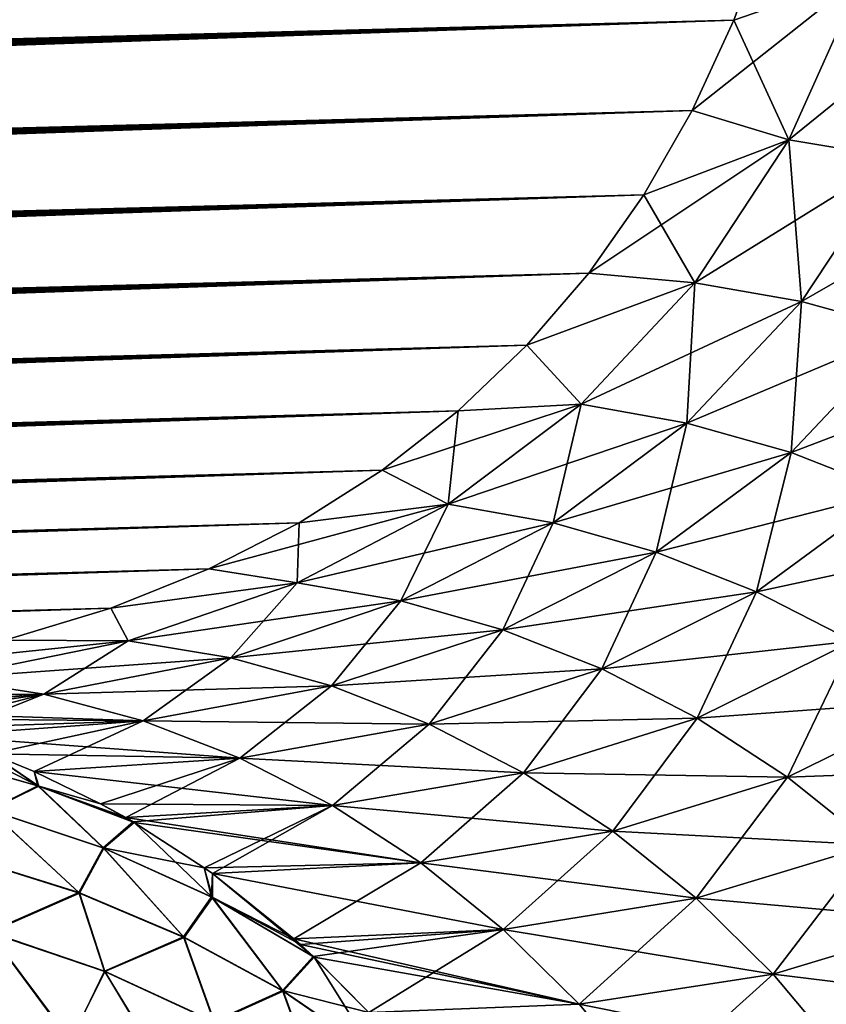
# Model space of a CAD drawing. Header units: metres. Extents: x -61 to 49, y -32 to 32.
# Tile 322 of 343: x 41.7 to 43.19, y 14.47 to 16.29. Entities that reach past the tile are written whole.
import ezdxf

# ---------------------------------------------------------------- set-up
doc = ezdxf.new("R2010")
doc.units = ezdxf.units.M
doc.layers.add('solid_K_27_40_10_000Y34', color=7, linetype='CONTINUOUS')

msp = doc.modelspace()

# ---------------------------------------------------------------- linework, layer by layer
at = {"layer": 'solid_K_27_40_10_000Y34'}
for points in [[(43.225998, 17.290945, -10.529683), (8.632588, 16.244707, -9.925769), (8.609248, 16.302828, -9.817851)], [(43.226002, 17.29109, 10.529416), (8.611416, 16.296679, 9.829165), (8.635576, 16.238447, 9.93753)], [(43.225998, 17.290945, -10.529683), (43.208401, 17.069761, -10.949), (8.632588, 16.244707, -9.925769)], [(43.226002, 17.29109, 10.529416), (8.635576, 16.238447, 9.93753), (8.667266, 16.180258, 10.048165)], [(43.226002, 17.29109, 10.529416), (8.667266, 16.180258, 10.048165), (8.706863, 16.122061, 10.161276)], [(43.226002, 17.29109, 10.529416), (8.706863, 16.122061, 10.161276), (8.755336, 16.063543, 10.277651)], [(43.208416, 17.069876, 10.948779), (43.226002, 17.29109, 10.529416), (8.755336, 16.063543, 10.277651)], [(43.208401, 17.069761, -10.949), (8.663455, 16.1866, -10.035992), (8.632588, 16.244707, -9.925769)], [(43.208401, 17.069761, -10.949), (8.702182, 16.128473, -10.148696), (8.663455, 16.1866, -10.035992)], [(43.208401, 17.069761, -10.949), (8.749625, 16.069988, -10.264708), (8.702182, 16.128473, -10.148696)], [(43.208401, 17.069761, -10.949), (8.806082, 16.011202, -10.384082), (8.749625, 16.069988, -10.264708)], [(43.208416, 17.069876, 10.948779), (8.755336, 16.063543, 10.277651), (8.812924, 16.004751, 10.397364)], [(43.208401, 17.069761, -10.949), (43.179043, 16.859137, -11.374247), (8.806082, 16.011202, -10.384082)], [(43.208416, 17.069876, 10.948779), (8.812924, 16.004751, 10.397364), (8.881098, 15.945402, 10.521252)], [(43.208416, 17.069876, 10.948779), (8.881098, 15.945402, 10.521252), (8.959942, 15.885625, 10.649261)], [(43.179058, 16.859222, 11.374068), (43.208416, 17.069876, 10.948779), (8.959942, 15.885625, 10.649261)], [(43.179043, 16.859137, -11.374247), (8.873101, 15.951882, -10.507565), (8.806082, 16.011202, -10.384082)], [(43.179043, 16.859137, -11.374247), (8.950794, 15.892119, -10.635185), (8.873101, 15.951882, -10.507565)], [(43.179043, 16.859137, -11.374247), (9.041275, 15.831706, -10.767757), (8.950794, 15.892119, -10.635185)], [(43.179058, 16.859222, 11.374068), (8.959942, 15.885625, 10.649261), (9.051338, 15.825407, 10.781788)], [(43.179043, 16.859137, -11.374247), (9.144457, 15.770795, -10.905213), (9.041275, 15.831706, -10.767757)], [(43.179058, 16.859222, 11.374068), (9.051338, 15.825407, 10.781788), (9.155223, 15.764862, 10.918821)], [(43.179043, 16.859137, -11.374247), (43.137859, 16.659208, -11.805233), (9.144457, 15.770795, -10.905213)], [(43.179058, 16.859222, 11.374068), (9.155223, 15.764862, 10.918821), (9.273528, 15.704136, 11.060455)], [(43.179058, 16.859222, 11.374068), (9.273528, 15.704136, 11.060455), (9.406145, 15.643331, 11.206717)], [(43.137875, 16.659271, 11.805096), (43.179058, 16.859222, 11.374068), (9.406145, 15.643331, 11.206717)], [(43.137859, 16.659208, -11.805233), (9.262332, 15.709609, -11.047515), (9.144457, 15.770795, -10.905213)], [(43.137859, 16.659208, -11.805233), (9.394786, 15.648253, -11.194696), (9.262332, 15.709609, -11.047515)], [(43.137859, 16.659208, -11.805233), (9.543297, 15.587199, -11.3461), (9.394786, 15.648253, -11.194696)], [(43.137875, 16.659271, 11.805096), (9.406145, 15.643331, 11.206717), (9.554759, 15.582767, 11.357292)], [(43.137859, 16.659208, -11.805233), (43.084755, 16.47002, -12.242013), (9.543297, 15.587199, -11.3461)], [(43.137875, 16.659271, 11.805096), (9.554759, 15.582767, 11.357292), (9.719292, 15.522532, 11.512231)], [(43.137875, 16.659271, 11.805096), (9.719292, 15.522532, 11.512231), (9.808029, 15.492647, 11.591206)], [(43.084766, 16.47006, 12.241916), (43.137875, 16.659271, 11.805096), (9.808029, 15.492647, 11.591206)], [(43.084755, 16.47002, -12.242013), (9.707787, 15.526532, -11.50177), (9.543297, 15.587199, -11.3461)], [(43.084755, 16.47002, -12.242013), (9.889677, 15.466562, -11.661357), (9.707787, 15.526532, -11.50177)], [(43.084766, 16.47006, 12.241916), (9.808029, 15.492647, 11.591206), (9.90121, 15.462957, 11.671139)], [(43.084755, 16.47002, -12.242013), (9.987041, 15.436864, -11.742625), (9.889677, 15.466562, -11.661357)], [(43.084766, 16.47006, 12.241916), (9.90121, 15.462957, 11.671139), (9.99859, 15.433441, 11.75209)], [(43.084755, 16.47002, -12.242013), (43.01968, 16.291759, -12.68434), (9.987041, 15.436864, -11.742625)], [(43.084766, 16.47006, 12.241916), (9.99859, 15.433441, 11.75209), (10.100445, 15.404137, 11.834024)], [(43.084766, 16.47006, 12.241916), (10.100445, 15.404137, 11.834024), (10.207073, 15.375083, 11.916903)], [(43.084766, 16.47006, 12.241916), (10.207073, 15.375083, 11.916903), (10.318611, 15.346305, 12.000706)], [(43.084766, 16.47006, 12.241916), (10.318611, 15.346305, 12.000706), (10.434742, 15.317786, 12.085471)], [(43.019688, 16.291784, 12.684278), (43.084766, 16.47006, 12.241916), (10.434742, 15.317786, 12.085471)], [(43.257725, 16.374552, -12.466143), (43.01968, 16.291759, -12.68434), (43.084755, 16.47002, -12.242013)], [(43.257732, 16.374571, 12.466099), (43.084766, 16.47006, 12.241916), (43.019688, 16.291784, 12.684278)], [(43.257732, 16.374571, 12.466099), (43.019688, 16.291784, 12.684278), (42.942425, 16.124495, 13.132286)], [(43.12125, 16.070187, 13.275882), (43.257732, 16.374571, 12.466099), (42.942425, 16.124495, 13.132286)], [(43.257725, 16.374552, -12.466143), (43.121243, 16.070175, -13.27592), (43.01968, 16.291759, -12.68434)], [(43.320316, 16.036951, -13.298655), (43.121243, 16.070175, -13.27592), (43.257725, 16.374552, -12.466143)], [(43.457939, 16.343319, 12.479912), (43.257732, 16.374571, 12.466099), (43.12125, 16.070187, 13.275882)], [(43.320324, 16.036964, 13.298615), (43.457939, 16.343319, 12.479912), (43.12125, 16.070187, 13.275882)], [(43.01968, 16.291759, -12.68434), (10.088888, 15.407384, -11.824866), (9.987041, 15.436864, -11.742625)], [(43.01968, 16.291759, -12.68434), (10.195523, 15.37816, -11.90805), (10.088888, 15.407384, -11.824866)], [(43.01968, 16.291759, -12.68434), (10.30709, 15.349213, -11.99216), (10.195523, 15.37816, -11.90805)], [(43.01968, 16.291759, -12.68434), (10.423265, 15.320531, -12.077232), (10.30709, 15.349213, -11.99216)], [(43.01968, 16.291759, -12.68434), (10.544301, 15.292143, -12.163245), (10.423265, 15.320531, -12.077232)], [(43.019688, 16.291784, 12.684278), (10.434742, 15.317786, 12.085471), (10.555717, 15.289557, 12.171181)], [(43.01968, 16.291759, -12.68434), (42.942421, 16.124485, -13.132314), (10.544301, 15.292143, -12.163245)], [(43.019688, 16.291784, 12.684278), (10.555717, 15.289557, 12.171181), (10.681849, 15.261649, 12.257811)], [(43.019688, 16.291784, 12.684278), (10.681849, 15.261649, 12.257811), (10.813352, 15.234088, 12.345344)], [(43.019688, 16.291784, 12.684278), (10.813352, 15.234088, 12.345344), (10.949871, 15.206861, 12.433809)], [(43.019688, 16.291784, 12.684278), (10.949871, 15.206861, 12.433809), (11.091619, 15.179994, 12.523193)], [(42.942425, 16.124495, 13.132286), (43.019688, 16.291784, 12.684278), (11.091619, 15.179994, 12.523193)], [(43.121243, 16.070175, -13.27592), (42.942421, 16.124485, -13.132314), (43.01968, 16.291759, -12.68434)], [(42.942421, 16.124485, -13.132314), (10.670511, 15.264083, -12.250172), (10.544301, 15.292143, -12.163245)], [(42.942421, 16.124485, -13.132314), (10.802115, 15.236379, -12.337988), (10.670511, 15.264083, -12.250172)], [(42.942421, 16.124485, -13.132314), (10.938761, 15.209017, -12.426724), (10.802115, 15.236379, -12.337988)], [(42.942421, 16.124485, -13.132314), (11.080655, 15.182021, -12.516372), (10.938761, 15.209017, -12.426724)], [(42.942421, 16.124485, -13.132314), (11.228138, 15.155422, -12.606909), (11.080655, 15.182021, -12.516372)], [(42.942425, 16.124495, 13.132286), (11.091619, 15.179994, 12.523193), (11.238948, 15.153519, 12.613471)], [(42.942421, 16.124485, -13.132314), (42.85297, 15.96842, -13.585645), (11.228138, 15.155422, -12.606909)], [(42.942425, 16.124495, 13.132286), (11.238948, 15.153519, 12.613471), (11.392155, 15.127465, 12.704619)], [(42.942425, 16.124495, 13.132286), (11.392155, 15.127465, 12.704619), (11.550875, 15.101825, 12.796659)], [(42.942425, 16.124495, 13.132286), (11.550875, 15.101825, 12.796659), (11.71525, 15.076613, 12.889587)], [(42.942425, 16.124495, 13.132286), (11.71525, 15.076613, 12.889587), (11.885669, 15.051862, 12.983389)], [(42.852966, 15.968419, 13.585647), (42.942425, 16.124495, 13.132286), (11.885669, 15.051862, 12.983389)], [(43.12125, 16.070187, 13.275882), (42.942425, 16.124495, 13.132286), (42.852966, 15.968419, 13.585647)], [(43.121243, 16.070175, -13.27592), (42.85297, 15.96842, -13.585645), (42.942421, 16.124485, -13.132314)], [(43.12125, 16.070187, 13.275882), (42.852966, 15.968419, 13.585647), (42.750984, 15.823644, 14.044475)], [(42.947243, 15.805621, 14.093154), (43.12125, 16.070187, 13.275882), (42.750984, 15.823644, 14.044475)], [(43.121243, 16.070175, -13.27592), (42.947239, 15.805611, -14.093187), (42.85297, 15.96842, -13.585645)], [(43.14489, 15.771221, -14.124851), (42.947239, 15.805611, -14.093187), (43.121243, 16.070175, -13.27592)], [(43.320324, 16.036964, 13.298615), (43.12125, 16.070187, 13.275882), (42.947243, 15.805621, 14.093154)], [(43.320316, 16.036951, -13.298655), (43.14489, 15.771221, -14.124851), (43.121243, 16.070175, -13.27592)], [(43.144894, 15.771232, 14.124818), (43.320324, 16.036964, 13.298615), (42.947243, 15.805621, 14.093154)], [(43.339149, 15.717552, -14.150015), (43.14489, 15.771221, -14.124851), (43.320316, 16.036951, -13.298655)], [(43.515984, 15.984738, 13.314095), (43.320324, 16.036964, 13.298615), (43.144894, 15.771232, 14.124818)], [(43.339157, 15.717564, 14.149981), (43.515984, 15.984738, 13.314095), (43.144894, 15.771232, 14.124818)], [(42.85297, 15.96842, -13.585645), (11.381501, 15.129248, -12.698318), (11.228138, 15.155422, -12.606909)], [(42.85297, 15.96842, -13.585645), (11.540381, 15.103488, -12.79062), (11.381501, 15.129248, -12.698318)], [(42.85297, 15.96842, -13.585645), (11.704923, 15.078161, -12.88381), (11.540381, 15.103488, -12.79062)], [(42.85297, 15.96842, -13.585645), (11.875518, 15.0533, -12.977867), (11.704923, 15.078161, -12.88381)], [(42.85297, 15.96842, -13.585645), (12.052542, 15.028934, -13.072772), (11.875518, 15.0533, -12.977867)], [(42.852966, 15.968419, 13.585647), (11.885669, 15.051862, 12.983389), (12.062506, 15.027601, 13.078044)], [(42.85297, 15.96842, -13.585645), (42.750988, 15.82365, -14.044454), (12.052542, 15.028934, -13.072772)], [(42.852966, 15.968419, 13.585647), (12.062506, 15.027601, 13.078044), (12.245441, 15.003824, 13.173568)], [(42.852966, 15.968419, 13.585647), (12.245441, 15.003824, 13.173568), (12.434498, 14.980542, 13.269962)], [(42.852966, 15.968419, 13.585647), (12.434498, 14.980542, 13.269962), (12.630112, 14.957789, 13.367206)], [(42.852966, 15.968419, 13.585647), (12.630112, 14.957789, 13.367206), (12.832717, 14.935596, 13.465279)], [(42.750984, 15.823644, 14.044475), (42.852966, 15.968419, 13.585647), (12.832717, 14.935596, 13.465279)], [(42.947239, 15.805611, -14.093187), (42.750988, 15.82365, -14.044454), (42.85297, 15.96842, -13.585645)], [(42.750988, 15.82365, -14.044454), (12.235677, 15.005057, -13.168539), (12.052542, 15.028934, -13.072772)], [(42.750988, 15.82365, -14.044454), (12.424943, 14.981682, -13.265169), (12.235677, 15.005057, -13.168539)], [(42.750988, 15.82365, -14.044454), (12.620775, 14.958838, -13.362642), (12.424943, 14.981682, -13.265169)], [(42.750988, 15.82365, -14.044454), (12.823607, 14.936561, -13.460938), (12.620775, 14.958838, -13.362642)], [(42.750988, 15.82365, -14.044454), (13.033243, 14.914847, -13.560067), (12.823607, 14.936561, -13.460938)], [(42.750984, 15.823644, 14.044475), (12.832717, 14.935596, 13.465279), (13.042115, 14.91396, 13.564194)], [(42.750988, 15.82365, -14.044454), (42.636505, 15.690427, -14.508422), (13.033243, 14.914847, -13.560067)], [(42.750984, 15.823644, 14.044475), (13.042115, 14.91396, 13.564194), (13.258146, 14.892888, 13.663956)], [(42.750984, 15.823644, 14.044475), (13.258146, 14.892888, 13.663956), (13.481306, 14.872413, 13.764539)], [(42.750984, 15.823644, 14.044475), (13.481306, 14.872413, 13.764539), (13.71209, 14.852569, 13.865913)], [(42.750984, 15.823644, 14.044475), (13.71209, 14.852569, 13.865913), (13.870234, 14.839699, 13.933934)], [(42.750984, 15.823644, 14.044475), (13.870234, 14.839699, 13.933934), (14.031512, 14.827103, 14.002322)], [(42.636494, 15.690418, 14.508453), (42.750984, 15.823644, 14.044475), (14.031512, 14.827103, 14.002322)], [(42.947243, 15.805621, 14.093154), (42.750984, 15.823644, 14.044475), (42.636494, 15.690418, 14.508453)], [(42.947239, 15.805611, -14.093187), (42.636505, 15.690427, -14.508422), (42.750988, 15.82365, -14.044454)], [(42.736755, 15.581006, 14.914668), (42.947243, 15.805621, 14.093154), (42.636494, 15.690418, 14.508453)], [(42.947239, 15.805611, -14.093187), (42.736748, 15.580999, -14.914695), (42.636505, 15.690427, -14.508422)], [(42.932713, 15.546234, -14.955202), (42.736748, 15.580999, -14.914695), (42.947239, 15.805611, -14.093187)], [(43.144894, 15.771232, 14.124818), (42.947243, 15.805621, 14.093154), (42.736755, 15.581006, 14.914668)], [(43.14489, 15.771221, -14.124851), (42.932713, 15.546234, -14.955202), (42.947239, 15.805611, -14.093187)], [(42.932716, 15.546242, 14.955174), (43.144894, 15.771232, 14.124818), (42.736755, 15.581006, 14.914668)], [(43.125313, 15.491946, -14.989971), (42.932713, 15.546234, -14.955202), (43.14489, 15.771221, -14.124851)], [(43.339157, 15.717564, 14.149981), (43.144894, 15.771232, 14.124818), (42.932716, 15.546242, 14.955174)], [(43.339149, 15.717552, -14.150015), (43.125313, 15.491946, -14.989971), (43.14489, 15.771221, -14.124851)], [(43.125317, 15.491953, 14.989944), (43.339157, 15.717564, 14.149981), (42.932716, 15.546242, 14.955174)], [(43.312561, 15.418694, -15.018644), (43.125313, 15.491946, -14.989971), (43.339149, 15.717552, -14.150015)], [(43.528027, 15.64517, 14.168385), (43.339157, 15.717564, 14.149981), (43.125317, 15.491953, 14.989944)], [(42.636505, 15.690427, -14.508422), (13.249521, 14.893701, -13.660035), (13.033243, 14.914847, -13.560067)], [(42.636505, 15.690427, -14.508422), (13.472935, 14.873156, -13.760818), (13.249521, 14.893701, -13.660035)], [(42.636505, 15.690427, -14.508422), (13.703979, 14.853247, -13.862389), (13.472935, 14.873156, -13.760818)], [(42.636505, 15.690427, -14.508422), (13.862298, 14.840334, -13.930537), (13.703979, 14.853247, -13.862389)], [(42.636505, 15.690427, -14.508422), (14.023755, 14.827698, -13.999052), (13.862298, 14.840334, -13.930537)], [(42.636505, 15.690427, -14.508422), (14.188501, 14.815349, -14.067923), (14.023755, 14.827698, -13.999052)], [(42.636494, 15.690418, 14.508453), (14.031512, 14.827103, 14.002322), (14.196076, 14.814793, 14.071069)], [(42.636505, 15.690427, -14.508422), (42.509071, 15.568873, -14.977661), (14.188501, 14.815349, -14.067923)], [(42.636494, 15.690418, 14.508453), (14.196076, 14.814793, 14.071069), (14.364094, 14.80278, 14.140161)], [(42.636494, 15.690418, 14.508453), (14.364094, 14.80278, 14.140161), (14.535733, 14.791076, 14.209587)], [(42.636494, 15.690418, 14.508453), (14.535733, 14.791076, 14.209587), (14.711162, 14.779693, 14.279335)], [(42.636494, 15.690418, 14.508453), (14.711162, 14.779693, 14.279335), (14.890439, 14.768634, 14.349403)], [(42.636494, 15.690418, 14.508453), (14.890439, 14.768634, 14.349403), (15.073186, 14.757883, 14.419818)], [(42.636494, 15.690418, 14.508453), (15.073186, 14.757883, 14.419818), (15.259516, 14.747449, 14.49057)], [(42.50906, 15.568864, 14.977697), (42.636494, 15.690418, 14.508453), (15.259516, 14.747449, 14.49057)], [(42.736755, 15.581006, 14.914668), (42.636494, 15.690418, 14.508453), (42.50906, 15.568864, 14.977697)], [(42.736748, 15.580999, -14.914695), (42.509071, 15.568873, -14.977661), (42.636505, 15.690427, -14.508422)], [(43.312569, 15.4187, 15.018617), (43.528027, 15.64517, 14.168385), (43.125317, 15.491953, 14.989944)], [(42.736755, 15.581006, 14.914668), (42.50906, 15.568864, 14.977697), (42.368713, 15.459249, 15.451878)], [(42.490971, 15.396146, 15.737291), (42.736755, 15.581006, 14.914668), (42.368713, 15.459249, 15.451878)], [(42.736748, 15.580999, -14.914695), (42.490963, 15.396142, -15.73731), (42.509071, 15.568873, -14.977661)], [(42.685001, 15.361769, -15.786487), (42.490963, 15.396142, -15.73731), (42.736748, 15.580999, -14.914695)], [(42.932716, 15.546242, 14.955174), (42.736755, 15.581006, 14.914668), (42.490971, 15.396146, 15.737291)], [(42.932713, 15.546234, -14.955202), (42.685001, 15.361769, -15.786487), (42.736748, 15.580999, -14.914695)], [(42.509071, 15.568873, -14.977661), (14.356703, 14.803299, -14.137136), (14.188501, 14.815349, -14.067923)], [(42.509071, 15.568873, -14.977661), (14.528527, 14.791559, -14.206683), (14.356703, 14.803299, -14.137136)], [(42.509071, 15.568873, -14.977661), (14.704143, 14.780141, -14.276551), (14.528527, 14.791559, -14.206683)], [(42.509071, 15.568873, -14.977661), (14.883609, 14.76905, -14.346736), (14.704143, 14.780141, -14.276551)], [(42.509071, 15.568873, -14.977661), (15.066546, 14.758266, -14.417267), (14.883609, 14.76905, -14.346736)], [(42.509071, 15.568873, -14.977661), (15.253068, 14.747803, -14.488133), (15.066546, 14.758266, -14.417267)], [(42.509071, 15.568873, -14.977661), (15.443365, 14.737669, -14.559318), (15.253068, 14.747803, -14.488133)], [(42.50906, 15.568864, 14.977697), (15.259516, 14.747449, 14.49057), (15.449619, 14.737344, 14.561643)], [(42.509071, 15.568873, -14.977661), (42.368725, 15.459257, -15.451843), (15.443365, 14.737669, -14.559318)], [(42.50906, 15.568864, 14.977697), (15.449619, 14.737344, 14.561643), (15.643689, 14.727583, 14.633018)], [(42.50906, 15.568864, 14.977697), (15.643689, 14.727583, 14.633018), (15.841919, 14.718176, 14.70468)], [(42.50906, 15.568864, 14.977697), (15.841919, 14.718176, 14.70468), (16.044458, 14.709134, 14.776617)], [(42.50906, 15.568864, 14.977697), (16.044458, 14.709134, 14.776617), (16.2509, 14.700437, 14.848867)], [(42.50906, 15.568864, 14.977697), (16.2509, 14.700437, 14.848867), (16.461256, 14.692086, 14.921427)], [(42.50906, 15.568864, 14.977697), (16.461256, 14.692086, 14.921427), (16.675747, 14.684099, 14.994271)], [(42.368713, 15.459249, 15.451878), (42.50906, 15.568864, 14.977697), (16.675747, 14.684099, 14.994271)], [(42.490963, 15.396142, -15.73731), (42.368725, 15.459257, -15.451843), (42.509071, 15.568873, -14.977661)], [(42.685009, 15.361772, 15.786468), (42.932716, 15.546242, 14.955174), (42.490971, 15.396146, 15.737291)], [(42.87571, 15.307656, -15.830695), (42.685001, 15.361769, -15.786487), (42.932713, 15.546234, -14.955202)], [(43.125317, 15.491953, 14.989944), (42.932716, 15.546242, 14.955174), (42.685009, 15.361772, 15.786468)], [(43.125313, 15.491946, -14.989971), (42.87571, 15.307656, -15.830695), (42.932713, 15.546234, -14.955202)], [(42.875713, 15.30766, 15.830675), (43.125317, 15.491953, 14.989944), (42.685009, 15.361772, 15.786468)], [(43.061115, 15.234364, -15.869477), (42.87571, 15.307656, -15.830695), (43.125313, 15.491946, -14.989971)], [(43.312569, 15.4187, 15.018617), (43.125317, 15.491953, 14.989944), (42.875713, 15.30766, 15.830675)], [(43.312561, 15.418694, -15.018644), (43.061115, 15.234364, -15.869477), (43.125313, 15.491946, -14.989971)], [(42.368725, 15.459257, -15.451843), (15.637631, 14.72788, -14.630804), (15.443365, 14.737669, -14.559318)], [(42.368725, 15.459257, -15.451843), (15.836057, 14.718447, -14.702575), (15.637631, 14.72788, -14.630804)], [(42.368725, 15.459257, -15.451843), (16.038795, 14.709381, -14.774616), (15.836057, 14.718447, -14.702575)], [(42.368725, 15.459257, -15.451843), (16.245436, 14.70066, -14.84697), (16.038795, 14.709381, -14.774616)], [(42.368725, 15.459257, -15.451843), (16.455996, 14.692288, -14.919629), (16.245436, 14.70066, -14.84697)], [(42.368725, 15.459257, -15.451843), (16.670691, 14.68428, -14.992573), (16.455996, 14.692288, -14.919629)], [(42.368725, 15.459257, -15.451843), (16.889742, 14.676651, -15.065773), (16.670691, 14.68428, -14.992573)], [(42.368713, 15.459249, 15.451878), (16.675747, 14.684099, 14.994271), (16.894596, 14.676489, 15.067376)], [(42.368725, 15.459257, -15.451843), (42.214939, 15.361743, -15.93105), (16.889742, 14.676651, -15.065773)], [(42.368713, 15.459249, 15.451878), (16.894596, 14.676489, 15.067376), (17.118021, 14.66927, 15.140716)], [(42.368713, 15.459249, 15.451878), (17.118021, 14.66927, 15.140716), (17.346243, 14.662455, 15.214266)], [(42.368713, 15.459249, 15.451878), (17.346243, 14.662455, 15.214266), (17.578926, 14.656026, 15.28807)], [(42.368713, 15.459249, 15.451878), (17.578926, 14.656026, 15.28807), (17.815899, 14.649975, 15.362146)], [(42.368713, 15.459249, 15.451878), (17.815899, 14.649975, 15.362146), (17.996595, 14.645695, 15.417859)], [(42.368713, 15.459249, 15.451878), (17.996595, 14.645695, 15.417859), (18.179955, 14.641644, 15.47369)], [(42.214928, 15.361736, 15.931083), (42.368713, 15.459249, 15.451878), (18.179955, 14.641644, 15.47369)], [(42.490971, 15.396146, 15.737291), (42.368713, 15.459249, 15.451878), (42.214928, 15.361736, 15.931083)], [(42.490963, 15.396142, -15.73731), (42.214939, 15.361743, -15.93105), (42.368725, 15.459257, -15.451843)], [(43.061119, 15.234367, 15.869457), (43.312569, 15.4187, 15.018617), (42.875713, 15.30766, 15.830675)], [(43.239307, 15.142647, -15.902433), (43.061115, 15.234364, -15.869477), (43.312561, 15.418694, -15.018644)], [(43.492538, 15.32724, 15.040896), (43.312569, 15.4187, 15.018617), (43.061119, 15.234367, 15.869457)], [(42.490971, 15.396146, 15.737291), (42.214928, 15.361736, 15.931083), (42.047726, 15.276607, 16.414986)], [(42.211212, 15.250521, 16.558058), (42.490971, 15.396146, 15.737291), (42.047726, 15.276607, 16.414986)], [(42.490963, 15.396142, -15.73731), (42.211208, 15.250519, -16.558071), (42.214939, 15.361743, -15.93105)], [(42.403114, 15.217266, -16.615667), (42.211208, 15.250519, -16.558071), (42.490963, 15.396142, -15.73731)], [(42.685009, 15.361772, 15.786468), (42.490971, 15.396146, 15.737291), (42.211212, 15.250521, 16.558058)], [(42.685001, 15.361769, -15.786487), (42.403114, 15.217266, -16.615667), (42.490963, 15.396142, -15.73731)], [(42.214939, 15.361743, -15.93105), (17.113373, 14.669414, -15.139206), (16.889742, 14.676651, -15.065773)], [(42.214939, 15.361743, -15.93105), (17.341799, 14.662582, -15.212848), (17.113373, 14.669414, -15.139206)], [(42.214939, 15.361743, -15.93105), (17.574684, 14.656137, -15.286739), (17.341799, 14.662582, -15.212848)], [(42.214939, 15.361743, -15.93105), (17.811859, 14.650072, -15.360901), (17.574684, 14.656137, -15.286739)], [(42.214939, 15.361743, -15.93105), (18.053577, 14.644403, -15.435295), (17.811859, 14.650072, -15.360901)], [(42.214939, 15.361743, -15.93105), (18.300095, 14.639147, -15.509887), (18.053577, 14.644403, -15.435295)], [(42.214928, 15.361736, 15.931083), (18.179955, 14.641644, 15.47369), (18.366085, 14.63783, 15.529622)], [(42.214939, 15.361743, -15.93105), (18.551662, 14.634318, -15.584638), (18.300095, 14.639147, -15.509887)], [(42.214928, 15.361736, 15.931083), (18.366085, 14.63783, 15.529622), (18.555092, 14.634257, 15.585641)], [(42.214939, 15.361743, -15.93105), (42.047737, 15.276611, -16.414957), (18.551662, 14.634318, -15.584638)], [(42.214928, 15.361736, 15.931083), (18.555092, 14.634257, 15.585641), (18.747082, 14.630933, 15.64173)], [(42.214928, 15.361736, 15.931083), (18.747082, 14.630933, 15.64173), (18.942095, 14.62786, 15.697886)], [(42.214928, 15.361736, 15.931083), (18.942095, 14.62786, 15.697886), (19.139759, 14.625016, 15.754162)], [(42.214928, 15.361736, 15.931083), (19.139759, 14.625016, 15.754162), (19.340109, 14.622403, 15.810554)], [(42.214928, 15.361736, 15.931083), (19.340109, 14.622403, 15.810554), (19.543272, 14.62003, 15.867039)], [(42.214928, 15.361736, 15.931083), (19.543272, 14.62003, 15.867039), (19.749374, 14.617905, 15.923596)], [(42.214928, 15.361736, 15.931083), (19.749374, 14.617905, 15.923596), (19.958548, 14.616035, 15.980206)], [(42.047726, 15.276607, 16.414986), (42.214928, 15.361736, 15.931083), (19.958548, 14.616035, 15.980206)], [(42.211208, 15.250519, -16.558071), (42.047737, 15.276611, -16.414957), (42.214939, 15.361743, -15.93105)], [(42.403118, 15.217268, 16.615654), (42.685009, 15.361772, 15.786468), (42.211212, 15.250521, 16.558058)], [(42.591721, 15.164091, -16.669067), (42.403114, 15.217266, -16.615667), (42.685001, 15.361769, -15.786487)], [(42.875713, 15.30766, 15.830675), (42.685009, 15.361772, 15.786468), (42.403118, 15.217268, 16.615654)], [(42.87571, 15.307656, -15.830695), (42.591721, 15.164091, -16.669067), (42.685001, 15.361769, -15.786487)], [(43.239315, 15.142651, 15.902413), (43.492538, 15.32724, 15.040896), (43.061119, 15.234367, 15.869457)], [(42.591724, 15.164093, 16.669054), (42.875713, 15.30766, 15.830675), (42.403118, 15.217268, 16.615654)], [(42.775078, 15.091541, -16.71772), (42.591721, 15.164091, -16.669067), (42.87571, 15.307656, -15.830695)], [(43.061119, 15.234367, 15.869457), (42.875713, 15.30766, 15.830675), (42.591724, 15.164093, 16.669054)], [(43.061115, 15.234364, -15.869477), (42.775078, 15.091541, -16.71772), (42.87571, 15.307656, -15.830695)], [(42.047737, 15.276611, -16.414957), (18.743807, 14.630987, -15.640785), (18.551662, 14.634318, -15.584638)], [(42.047737, 15.276611, -16.414957), (18.938972, 14.627907, -15.696997), (18.743807, 14.630987, -15.640785)], [(42.047737, 15.276611, -16.414957), (19.136791, 14.625055, -15.753327), (18.938972, 14.627907, -15.696997)], [(42.047737, 15.276611, -16.414957), (19.337292, 14.622437, -15.809772), (19.136791, 14.625055, -15.753327)], [(42.047737, 15.276611, -16.414957), (19.540607, 14.620059, -15.86631), (19.337292, 14.622437, -15.809772)], [(42.047737, 15.276611, -16.414957), (19.746864, 14.617929, -15.922919), (19.540607, 14.620059, -15.86631)], [(42.047737, 15.276611, -16.414957), (19.95619, 14.616053, -15.979579), (19.746864, 14.617929, -15.922919)], [(42.047737, 15.276611, -16.414957), (20.168713, 14.61444, -16.036268), (19.95619, 14.616053, -15.979579)], [(42.047726, 15.276607, 16.414986), (19.958548, 14.616035, 15.980206), (20.170918, 14.614425, 16.036846)], [(42.047737, 15.276611, -16.414957), (41.866531, 15.204072, -16.903589), (20.168713, 14.61444, -16.036268)], [(42.047726, 15.276607, 16.414986), (20.170918, 14.614425, 16.036846), (20.386612, 14.613085, 16.093496)], [(42.047726, 15.276607, 16.414986), (20.386612, 14.613085, 16.093496), (20.605751, 14.61202, 16.150137)], [(42.047726, 15.276607, 16.414986), (20.605751, 14.61202, 16.150137), (20.827967, 14.611207, 16.206827)], [(42.047726, 15.276607, 16.414986), (20.827967, 14.611207, 16.206827), (21.053131, 14.610641, 16.26359)], [(42.047726, 15.276607, 16.414986), (21.053131, 14.610641, 16.26359), (21.281404, 14.61033, 16.320396)], [(42.047726, 15.276607, 16.414986), (21.281404, 14.61033, 16.320396), (21.512947, 14.610282, 16.377218)], [(42.047726, 15.276607, 16.414986), (21.512947, 14.610282, 16.377218), (21.747919, 14.610507, 16.434027)], [(42.047726, 15.276607, 16.414986), (21.747919, 14.610507, 16.434027), (21.986479, 14.611012, 16.490793)], [(42.047726, 15.276607, 16.414986), (21.986479, 14.611012, 16.490793), (22.228788, 14.611803, 16.547489)], [(41.86652, 15.204068, 16.903618), (42.047726, 15.276607, 16.414986), (22.228788, 14.611803, 16.547489)], [(42.211212, 15.250521, 16.558058), (42.047726, 15.276607, 16.414986), (41.86652, 15.204068, 16.903618)], [(42.211208, 15.250519, -16.558071), (41.866531, 15.204072, -16.903589), (42.047737, 15.276611, -16.414957)], [(41.898895, 15.143339, 17.37421), (42.211212, 15.250521, 16.558058), (41.86652, 15.204068, 16.903618)], [(42.211208, 15.250519, -16.558071), (41.898891, 15.143338, -17.374218), (41.866531, 15.204072, -16.903589)], [(42.088486, 15.111892, -17.439917), (41.898891, 15.143338, -17.374218), (42.211208, 15.250519, -16.558071)], [(42.403118, 15.217268, 16.615654), (42.211212, 15.250521, 16.558058), (41.898895, 15.143339, 17.37421)], [(42.403114, 15.217266, -16.615667), (42.088486, 15.111892, -17.439917), (42.211208, 15.250519, -16.558071)], [(42.775082, 15.091543, 16.717707), (43.061119, 15.234367, 15.869457), (42.591724, 15.164093, 16.669054)], [(42.951302, 15.000366, -16.761122), (42.775078, 15.091541, -16.71772), (43.061115, 15.234364, -15.869477)], [(43.239315, 15.142651, 15.902413), (43.061119, 15.234367, 15.869457), (42.775082, 15.091543, 16.717707)], [(43.239307, 15.142647, -15.902433), (42.951302, 15.000366, -16.761122), (43.061115, 15.234364, -15.869477)], [(42.08849, 15.111893, 17.439909), (42.403118, 15.217268, 16.615654), (41.898895, 15.143339, 17.37421)], [(42.274811, 15.060369, -17.502193), (42.088486, 15.111892, -17.439917), (42.403114, 15.217266, -16.615667)], [(42.591724, 15.164093, 16.669054), (42.403118, 15.217268, 16.615654), (42.08849, 15.111893, 17.439909)], [(42.591721, 15.164091, -16.669067), (42.274811, 15.060369, -17.502193), (42.403114, 15.217266, -16.615667)], [(41.866531, 15.204072, -16.903589), (20.384563, 14.613095, -16.092966), (20.168713, 14.61444, -16.036268)], [(41.866531, 15.204072, -16.903589), (20.603859, 14.612027, -16.149654), (20.384563, 14.613095, -16.092966)], [(41.866531, 15.204072, -16.903589), (20.826235, 14.611212, -16.206392), (20.603859, 14.612027, -16.149654)], [(41.866531, 15.204072, -16.903589), (21.051559, 14.610643, -16.263201), (20.826235, 14.611212, -16.206392)], [(41.866531, 15.204072, -16.903589), (21.279993, 14.610331, -16.320051), (21.051559, 14.610643, -16.263201)], [(41.866531, 15.204072, -16.903589), (21.511698, 14.610281, -16.376917), (21.279993, 14.610331, -16.320051)], [(41.866531, 15.204072, -16.903589), (21.74683, 14.610505, -16.433769), (21.511698, 14.610281, -16.376917)], [(41.866531, 15.204072, -16.903589), (21.985552, 14.611009, -16.490578), (21.74683, 14.610505, -16.433769)], [(41.866531, 15.204072, -16.903589), (22.228022, 14.6118, -16.547316), (21.985552, 14.611009, -16.490578)], [(41.866531, 15.204072, -16.903589), (22.474401, 14.612887, -16.603952), (22.228022, 14.6118, -16.547316)], [(41.86652, 15.204068, 16.903618), (22.228788, 14.611803, 16.547489), (22.475006, 14.61289, 16.604088)], [(41.866531, 15.204072, -16.903589), (41.671295, 15.144415, -17.396639), (22.474401, 14.612887, -16.603952)], [(41.86652, 15.204068, 16.903618), (22.475006, 14.61289, 16.604088), (22.724945, 14.61426, 16.660625)], [(41.86652, 15.204068, 16.903618), (22.724945, 14.61426, 16.660625), (22.978174, 14.615887, 16.717186)], [(41.86652, 15.204068, 16.903618), (22.978174, 14.615887, 16.717186), (23.183249, 14.617381, 16.762423)], [(41.86652, 15.204068, 16.903618), (23.183249, 14.617381, 16.762423), (23.390642, 14.619051, 16.807627)], [(41.86652, 15.204068, 16.903618), (23.390642, 14.619051, 16.807627), (23.600458, 14.620903, 16.852777)], [(41.86652, 15.204068, 16.903618), (23.600458, 14.620903, 16.852777), (23.812792, 14.622941, 16.897854)], [(41.86652, 15.204068, 16.903618), (23.812792, 14.622941, 16.897854), (24.027746, 14.625169, 16.942833)], [(41.86652, 15.204068, 16.903618), (24.027746, 14.625169, 16.942833), (24.24542, 14.627592, 16.987696)], [(41.86652, 15.204068, 16.903618), (24.24542, 14.627592, 16.987696), (24.465912, 14.630214, 17.032421)], [(41.86652, 15.204068, 16.903618), (24.465912, 14.630214, 17.032421), (24.689322, 14.633038, 17.076986)], [(41.671284, 15.144412, 17.396667), (41.86652, 15.204068, 16.903618), (24.689322, 14.633038, 17.076986)], [(41.898895, 15.143339, 17.37421), (41.86652, 15.204068, 16.903618), (41.671284, 15.144412, 17.396667)], [(41.898891, 15.143338, -17.374218), (41.671295, 15.144415, -17.396639), (41.866531, 15.204072, -16.903589)], [(42.274815, 15.060369, 17.502186), (42.591724, 15.164093, 16.669054), (42.08849, 15.111893, 17.439909)], [(42.455952, 14.989301, -17.560408), (42.274811, 15.060369, -17.502193), (42.591721, 15.164091, -16.669067)], [(42.775082, 15.091543, 16.717707), (42.591724, 15.164093, 16.669054), (42.274815, 15.060369, 17.502186)], [(42.775078, 15.091541, -16.71772), (42.455952, 14.989301, -17.560408), (42.591721, 15.164091, -16.669067)], [(41.898895, 15.143339, 17.37421), (41.671284, 15.144412, 17.396667), (41.461414, 15.097889, 17.894087)], [(41.555485, 15.073575, 18.183197), (41.898895, 15.143339, 17.37421), (41.461414, 15.097889, 17.894087)], [(41.898891, 15.143338, -17.374218), (41.555485, 15.073574, -18.183199), (41.671295, 15.144415, -17.396639)], [(42.08849, 15.111893, 17.439909), (41.898895, 15.143339, 17.37421), (41.555485, 15.073575, 18.183197)], [(41.742615, 15.044567, -18.25663), (41.555485, 15.073574, -18.183199), (41.898891, 15.143338, -17.374218)], [(42.088486, 15.111892, -17.439917), (41.742615, 15.044567, -18.25663), (41.898891, 15.143338, -17.374218)], [(42.951305, 15.000368, 16.761108), (43.239315, 15.142651, 15.902413), (42.775082, 15.091543, 16.717707)], [(43.118568, 14.891506, -16.798826), (42.951302, 15.000366, -16.761122), (43.239307, 15.142647, -15.902433)], [(43.408459, 15.033455, 15.929203), (43.239315, 15.142651, 15.902413), (42.951305, 15.000368, 16.761108)], [(43.408451, 15.033451, -15.929224), (43.118568, 14.891506, -16.798826), (43.239307, 15.142647, -15.902433)], [(41.742615, 15.044567, 18.256626), (42.08849, 15.111893, 17.439909), (41.555485, 15.073575, 18.183197)], [(42.274815, 15.060369, 17.502186), (42.08849, 15.111893, 17.439909), (41.742615, 15.044567, 18.256626)], [(41.926514, 14.99536, -18.327414), (41.742615, 15.044567, -18.25663), (42.088486, 15.111892, -17.439917)], [(42.274811, 15.060369, -17.502193), (41.926514, 14.99536, -18.327414), (42.088486, 15.111892, -17.439917)], [(42.455956, 14.989302, 17.5604), (42.775082, 15.091543, 16.717707), (42.274815, 15.060369, 17.502186)], [(42.630035, 14.899423, -17.613955), (42.455952, 14.989301, -17.560408), (42.775078, 15.091541, -16.71772)], [(42.951305, 15.000368, 16.761108), (42.775082, 15.091543, 16.717707), (42.455956, 14.989302, 17.5604)], [(42.951302, 15.000366, -16.761122), (42.630035, 14.899423, -17.613955), (42.775078, 15.091541, -16.71772)], [(41.742615, 15.044567, 18.256626), (41.555485, 15.073575, 18.183197), (41.182468, 15.039999, 18.982765)], [(41.742615, 15.044567, -18.25663), (41.366997, 15.014014, -19.06348), (41.555485, 15.073574, -18.183199)], [(41.926517, 14.995361, 18.32741), (42.274815, 15.060369, 17.502186), (41.742615, 15.044567, 18.256626)], [(42.105289, 14.926463, -18.394821), (41.926514, 14.99536, -18.327414), (42.274811, 15.060369, -17.502193)], [(42.455956, 14.989302, 17.5604), (42.274815, 15.060369, 17.502186), (41.926517, 14.995361, 18.32741)], [(42.455952, 14.989301, -17.560408), (42.105289, 14.926463, -18.394821), (42.274811, 15.060369, -17.502193)], [(41.215919, 15.036828, 18.997381), (41.742615, 15.044567, 18.256626), (41.182468, 15.039999, 18.982765)], [(41.215919, 15.036828, 18.997381), (41.366993, 15.014014, 19.06348), (41.742615, 15.044567, 18.256626)], [(41.926517, 14.995361, 18.32741), (41.742615, 15.044567, 18.256626), (41.366993, 15.014014, 19.06348)], [(41.742615, 15.044567, -18.25663), (41.432755, 14.999673, -19.092102), (41.366997, 15.014014, -19.06348)], [(41.742615, 15.044567, -18.25663), (41.501392, 14.981767, -19.121916), (41.432755, 14.999673, -19.092102)], [(41.742615, 15.044567, -18.25663), (41.548351, 14.967738, -19.142332), (41.501392, 14.981767, -19.121916)], [(41.926514, 14.99536, -18.327414), (41.548351, 14.967738, -19.142332), (41.742615, 15.044567, -18.25663)], [(43.118576, 14.891508, 16.798811), (43.408459, 15.033455, 15.929203), (42.951305, 15.000368, 16.761108)], [(43.275158, 14.766083, -16.830446), (43.118568, 14.891506, -16.798826), (43.408451, 15.033451, -15.929224)], [(43.566807, 14.907907, 15.949553), (43.408459, 15.033455, 15.929203), (43.118576, 14.891508, 16.798811)], [(41.432751, 14.999674, 19.092104), (41.926517, 14.995361, 18.32741), (41.366993, 15.014014, 19.06348)], [(41.432751, 14.999674, 19.092104), (41.504044, 14.981013, 19.12307), (41.926517, 14.995361, 18.32741)], [(41.504044, 14.981013, 19.12307), (41.548351, 14.967739, 19.142332), (41.926517, 14.995361, 18.32741)], [(42.105289, 14.926464, 18.394817), (41.926517, 14.995361, 18.32741), (41.548351, 14.967739, 19.142332)], [(41.926514, 14.99536, -18.327414), (41.644363, 14.934446, -19.183878), (41.548351, 14.967738, -19.142332)], [(41.926514, 14.99536, -18.327414), (41.724667, 14.901641, -19.218498), (41.644363, 14.934446, -19.183878)], [(42.105289, 14.926463, -18.394821), (41.724667, 14.901641, -19.218498), (41.926514, 14.99536, -18.327414)], [(42.105289, 14.926464, 18.394817), (42.455956, 14.989302, 17.5604), (41.926517, 14.995361, 18.32741)], [(42.630039, 14.899424, 17.613945), (42.951305, 15.000368, 16.761108), (42.455956, 14.989302, 17.5604)], [(42.795273, 14.791659, -17.662283), (42.630035, 14.899423, -17.613955), (42.951302, 15.000366, -16.761122)], [(43.118576, 14.891508, 16.798811), (42.951305, 15.000368, 16.761108), (42.630039, 14.899424, 17.613945)], [(43.118568, 14.891506, -16.798826), (42.795273, 14.791659, -17.662283), (42.951302, 15.000366, -16.761122)], [(42.630039, 14.899424, 17.613945), (42.455956, 14.989302, 17.5604), (42.105289, 14.926464, 18.394817)], [(42.277096, 14.838586, -18.458153), (42.105289, 14.926463, -18.394821), (42.455952, 14.989301, -17.560408)], [(42.630035, 14.899423, -17.613955), (42.277096, 14.838586, -18.458153), (42.455952, 14.989301, -17.560408)], [(41.64436, 14.934447, 19.183878), (42.105289, 14.926464, 18.394817), (41.548351, 14.967739, 19.142332)], [(41.733212, 14.874563, 19.330851), (41.64436, 14.934447, 19.183878), (41.548351, 14.967739, 19.142332)], [(41.733212, 14.874563, 19.330851), (41.548351, 14.967739, 19.142332), (41.550571, 14.926202, 19.354664)], [(41.644363, 14.934446, -19.183878), (41.731411, 14.875499, -19.329737), (41.549194, 14.926875, -19.353416)], [(41.641525, 14.830978, -19.570713), (41.549194, 14.926875, -19.353416), (41.731411, 14.875499, -19.329737)], [(41.733212, 14.874563, 19.330851), (41.550571, 14.926202, 19.354664), (41.642559, 14.830174, 19.571917)], [(41.64436, 14.934447, 19.183878), (41.724667, 14.901642, 19.2185), (42.105289, 14.926464, 18.394817)], [(41.733212, 14.874563, 19.330851), (41.724667, 14.901642, 19.2185), (41.64436, 14.934447, 19.183878)], [(41.644363, 14.934446, -19.183878), (41.724667, 14.901641, -19.218498), (41.731411, 14.875499, -19.329737)], [(42.277096, 14.838587, 18.458149), (42.105289, 14.926464, 18.394817), (41.724667, 14.901642, 19.2185)], [(42.105289, 14.926463, -18.394821), (41.847664, 14.842037, -19.271362), (41.724667, 14.901641, -19.218498)], [(42.105289, 14.926463, -18.394821), (41.894104, 14.816407, -19.291203), (41.847664, 14.842037, -19.271362)], [(42.277096, 14.838586, -18.458153), (41.894104, 14.816407, -19.291203), (42.105289, 14.926463, -18.394821)], [(42.277096, 14.838587, 18.458149), (42.630039, 14.899424, 17.613945), (42.105289, 14.926464, 18.394817)], [(41.84766, 14.842038, 19.271362), (42.277096, 14.838587, 18.458149), (41.724667, 14.901642, 19.2185)], [(41.733212, 14.874563, 19.330851), (41.84766, 14.842038, 19.271362), (41.724667, 14.901642, 19.2185)], [(41.724667, 14.901641, -19.218498), (41.847664, 14.842037, -19.271362), (41.731411, 14.875499, -19.329737)], [(43.275162, 14.766085, 16.830431), (43.566807, 14.907907, 15.949553), (43.118576, 14.891508, 16.798811)], [(42.795277, 14.79166, 17.662273), (42.630039, 14.899424, 17.613945), (42.277096, 14.838587, 18.458149)], [(42.440163, 14.732635, -18.51676), (42.277096, 14.838586, -18.458153), (42.630035, 14.899423, -17.613955)], [(42.795273, 14.791659, -17.662283), (42.440163, 14.732635, -18.51676), (42.630035, 14.899423, -17.613955)], [(42.795277, 14.79166, 17.662273), (43.118576, 14.891508, 16.798811), (42.630039, 14.899424, 17.613945)], [(42.949951, 14.667123, -17.704899), (42.795273, 14.791659, -17.662283), (43.118568, 14.891506, -16.798826)], [(43.275162, 14.766085, 16.830431), (43.118576, 14.891508, 16.798811), (42.795277, 14.79166, 17.662273)], [(43.275158, 14.766083, -16.830446), (42.949951, 14.667123, -17.704899), (43.118568, 14.891506, -16.798826)], [(41.852325, 14.760667, -19.537539), (41.641525, 14.830978, -19.570713), (41.731411, 14.875499, -19.329737)], [(41.733212, 14.874563, 19.330851), (41.642559, 14.830174, 19.571917), (41.853661, 14.759631, 19.538626)], [(41.894104, 14.816407, -19.291203), (41.907772, 14.808515, -19.29705), (41.731411, 14.875499, -19.329737)], [(41.852325, 14.760667, -19.537539), (41.731411, 14.875499, -19.329737), (41.907772, 14.808515, -19.29705)], [(41.847664, 14.842037, -19.271362), (41.894104, 14.816407, -19.291203), (41.731411, 14.875499, -19.329737)], [(41.733212, 14.874563, 19.330851), (41.90995, 14.807242, 19.297983), (41.84766, 14.842038, 19.271362)], [(41.733212, 14.874563, 19.330851), (41.853661, 14.759631, 19.538626), (41.90995, 14.807242, 19.297983)], [(41.807655, 14.677777, -19.762897), (41.605492, 14.740797, -19.79237), (41.641525, 14.830978, -19.570713)], [(41.642559, 14.830174, 19.571917), (41.60622, 14.739929, 19.793545), (41.808601, 14.676751, 19.763992)], [(41.807655, 14.677777, -19.762897), (41.641525, 14.830978, -19.570713), (41.852325, 14.760667, -19.537539)], [(41.853661, 14.759631, 19.538626), (41.642559, 14.830174, 19.571917), (41.808601, 14.676751, 19.763992)], [(41.84766, 14.842038, 19.271362), (41.8941, 14.816408, 19.291203), (42.277096, 14.838587, 18.458149)], [(41.90995, 14.807242, 19.297983), (41.8941, 14.816408, 19.291203), (41.84766, 14.842038, 19.271362)], [(42.440163, 14.732635, 18.516754), (42.277096, 14.838587, 18.458149), (41.8941, 14.816408, 19.291203)], [(42.277096, 14.838586, -18.458153), (41.907772, 14.808515, -19.29705), (41.894104, 14.816407, -19.291203)], [(42.277096, 14.838586, -18.458153), (42.0396, 14.723809, -19.353239), (41.907772, 14.808515, -19.29705)], [(42.277096, 14.838586, -18.458153), (42.054882, 14.712928, -19.359699), (42.0396, 14.723809, -19.353239)], [(42.440163, 14.732635, -18.51676), (42.054882, 14.712928, -19.359699), (42.277096, 14.838586, -18.458153)], [(42.440163, 14.732635, 18.516754), (42.795277, 14.79166, 17.662273), (42.277096, 14.838587, 18.458149)], [(41.90995, 14.807242, 19.297983), (42.440163, 14.732635, 18.516754), (41.8941, 14.816408, 19.291203)], [(42.0396, 14.723809, -19.353239), (41.852325, 14.760667, -19.537539), (41.907772, 14.808515, -19.29705)], [(42.054592, 14.668518, 19.494198), (41.90995, 14.807242, 19.297983), (41.853661, 14.759631, 19.538626)], [(41.90995, 14.807242, 19.297983), (42.0396, 14.72381, 19.353239), (42.440163, 14.732635, 18.516754)], [(42.054592, 14.668518, 19.494198), (42.0396, 14.72381, 19.353239), (41.90995, 14.807242, 19.297983)], [(42.949955, 14.667124, 17.704889), (42.795277, 14.79166, 17.662273), (42.440163, 14.732635, 18.516754)], [(42.592804, 14.609701, -18.57004), (42.440163, 14.732635, -18.51676), (42.795273, 14.791659, -17.662283)], [(42.949951, 14.667123, -17.704899), (42.592804, 14.609701, -18.57004), (42.795273, 14.791659, -17.662283)], [(42.949955, 14.667124, 17.704889), (43.275162, 14.766085, 16.830431), (42.795277, 14.79166, 17.662273)], [(42.001247, 14.596119, -19.723351), (41.807655, 14.677777, -19.762897), (41.852325, 14.760667, -19.537539)], [(41.853661, 14.759631, 19.538626), (41.808601, 14.676751, 19.763992), (42.002373, 14.594893, 19.724342)], [(42.0396, 14.723809, -19.353239), (42.053005, 14.669845, -19.493261), (41.852325, 14.760667, -19.537539)], [(42.001247, 14.596119, -19.723351), (41.852325, 14.760667, -19.537539), (42.053005, 14.669845, -19.493261)], [(42.054592, 14.668518, 19.494198), (41.853661, 14.759631, 19.538626), (42.002373, 14.594893, 19.724342)], [(43.09248, 14.527097, -17.741364), (42.949951, 14.667123, -17.704899), (43.275158, 14.766083, -16.830446)], [(43.419456, 14.625391, 16.855642), (43.275162, 14.766085, 16.830431), (42.949955, 14.667124, 17.704889)], [(43.419453, 14.625389, -16.855658), (43.09248, 14.527097, -17.741364), (43.275158, 14.766083, -16.830446)], [(41.641533, 14.604832, -19.991138), (41.605492, 14.740797, -19.79237), (41.807655, 14.677777, -19.762897)], [(41.808601, 14.676751, 19.763992), (41.60622, 14.739929, 19.793545), (41.642132, 14.60383, 19.992228)], [(42.0396, 14.72381, 19.353239), (42.054882, 14.712929, 19.359701), (42.440163, 14.732635, 18.516754)], [(42.054592, 14.668518, 19.494198), (42.054882, 14.712929, 19.359701), (42.0396, 14.72381, 19.353239)], [(42.0396, 14.723809, -19.353239), (42.054882, 14.712928, -19.359699), (42.053005, 14.669845, -19.493261)], [(42.440163, 14.732635, -18.51676), (42.205357, 14.592272, -19.423298), (42.054882, 14.712928, -19.359699)], [(42.592808, 14.609701, 18.570034), (42.440163, 14.732635, 18.516754), (42.054882, 14.712929, 19.359701)], [(42.592804, 14.609701, -18.57004), (42.205357, 14.592272, -19.423298), (42.440163, 14.732635, -18.51676)], [(42.592808, 14.609701, 18.570034), (42.949955, 14.667124, 17.704889), (42.440163, 14.732635, 18.516754)], [(42.054882, 14.712928, -19.359699), (42.205357, 14.592272, -19.423298), (42.053005, 14.669845, -19.493261)], [(42.054592, 14.668518, 19.494198), (42.242928, 14.557956, 19.439013), (42.054882, 14.712929, 19.359701)], [(42.205357, 14.592272, 19.423298), (42.592808, 14.609701, 18.570034), (42.054882, 14.712929, 19.359701)], [(42.242928, 14.557956, 19.439013), (42.205357, 14.592272, 19.423298), (42.054882, 14.712929, 19.359701)], [(41.854668, 14.532643, -19.957012), (41.641533, 14.604832, -19.991138), (41.807655, 14.677777, -19.762897)], [(41.808601, 14.676751, 19.763992), (41.642132, 14.60383, 19.992228), (41.855438, 14.531495, 19.958027)], [(41.854668, 14.532643, -19.957012), (41.807655, 14.677777, -19.762897), (42.001247, 14.596119, -19.723351)], [(42.002373, 14.594893, 19.724342), (41.808601, 14.676751, 19.763992), (41.855438, 14.531495, 19.958027)], [(42.184055, 14.496756, -19.674179), (42.001247, 14.596119, -19.723351), (42.053005, 14.669845, -19.493261)], [(42.054592, 14.668518, 19.494198), (42.002373, 14.594893, 19.724342), (42.185326, 14.495293, 19.675049)], [(42.217381, 14.581489, -19.428328), (42.241142, 14.559628, -19.438265), (42.053005, 14.669845, -19.493261)], [(42.184055, 14.496756, -19.674179), (42.053005, 14.669845, -19.493261), (42.241142, 14.559628, -19.438265)], [(42.205357, 14.592272, -19.423298), (42.217381, 14.581489, -19.428328), (42.053005, 14.669845, -19.493261)], [(42.054592, 14.668518, 19.494198), (42.185326, 14.495293, 19.675049), (42.242928, 14.557956, 19.439013)], [(42.733448, 14.471053, -18.617443), (42.592804, 14.609701, -18.57004), (42.949951, 14.667123, -17.704899)], [(43.09248, 14.527099, 17.741354), (42.949955, 14.667124, 17.704889), (42.592808, 14.609701, 18.570034)], [(43.09248, 14.527097, -17.741364), (42.733448, 14.471053, -18.617443), (42.949951, 14.667123, -17.704899)], [(43.09248, 14.527099, 17.741354), (43.419456, 14.625391, 16.855642), (42.949955, 14.667124, 17.704889)], [(42.592804, 14.609701, -18.57004), (42.217381, 14.581489, -19.428328), (42.205357, 14.592272, -19.423298)], [(42.733452, 14.471054, 18.617437), (42.592808, 14.609701, 18.570034), (42.205357, 14.592272, 19.423298)], [(42.592804, 14.609701, -18.57004), (42.241142, 14.559628, -19.438265), (42.217381, 14.581489, -19.428328)], [(42.592804, 14.609701, -18.57004), (42.344009, 14.45567, -19.481291), (42.241142, 14.559628, -19.438265)], [(42.733448, 14.471053, -18.617443), (42.344009, 14.45567, -19.481291), (42.592804, 14.609701, -18.57004)], [(42.733452, 14.471054, 18.617437), (43.09248, 14.527099, 17.741354), (42.592808, 14.609701, 18.570034)], [(43.549969, 14.47088, 16.874182), (43.419456, 14.625391, 16.855642), (43.09248, 14.527099, 17.741354)], [(43.221386, 14.373027, -17.771296), (43.09248, 14.527097, -17.741364), (43.419453, 14.625389, -16.855658)], [(41.642132, 14.60383, 19.992228), (41.59211, 14.466607, 20.184732), (41.791512, 14.403139, 20.154966)], [(41.792839, 14.403629, -20.153677), (41.593143, 14.467304, -20.183546), (41.641533, 14.604832, -19.991138)], [(41.792839, 14.403629, -20.153677), (41.641533, 14.604832, -19.991138), (41.854668, 14.532643, -19.957012)], [(41.855438, 14.531495, 19.958027), (41.642132, 14.60383, 19.992228), (41.791512, 14.403139, 20.154966)], [(42.057278, 14.439465, -19.911522), (41.854668, 14.532643, -19.957012), (42.001247, 14.596119, -19.723351)], [(42.002373, 14.594893, 19.724342), (41.855438, 14.531495, 19.958027), (42.058186, 14.438133, 19.912441)], [(42.057278, 14.439465, -19.911522), (42.001247, 14.596119, -19.723351), (42.184055, 14.496756, -19.674179)], [(42.185326, 14.495293, 19.675049), (42.002373, 14.594893, 19.724342), (42.058186, 14.438133, 19.912441)], [(42.217381, 14.58149, 19.428329), (42.733452, 14.471054, 18.617437), (42.205357, 14.592272, 19.423298)], [(42.217381, 14.58149, 19.428329), (42.205357, 14.592272, 19.423298), (42.242928, 14.557956, 19.439013)], [(42.217381, 14.58149, 19.428329), (42.242928, 14.557956, 19.439013), (42.733452, 14.471054, 18.617437)], [(42.344009, 14.45567, -19.481291), (42.184055, 14.496756, -19.674179), (42.241142, 14.559628, -19.438265)], [(42.355362, 14.379092, 19.616676), (42.242928, 14.557956, 19.439013), (42.185326, 14.495293, 19.675049)], [(42.242928, 14.557956, 19.439013), (42.344009, 14.455671, 19.481293), (42.733452, 14.471054, 18.617437)], [(42.355362, 14.379092, 19.616676), (42.344009, 14.455671, 19.481293), (42.242928, 14.557956, 19.439013)], [(41.855438, 14.531495, 19.958027), (41.791512, 14.403139, 20.154966), (41.982132, 14.320978, 20.115093)], [(41.983711, 14.321207, -20.11367), (41.792839, 14.403629, -20.153677), (41.854668, 14.532643, -19.957012)], [(41.983711, 14.321207, -20.11367), (41.854668, 14.532643, -19.957012), (42.057278, 14.439465, -19.911522)], [(42.058186, 14.438133, 19.912441), (41.855438, 14.531495, 19.958027), (41.982132, 14.320978, 20.115093)], [(42.860645, 14.318122, -18.658478), (42.733448, 14.471053, -18.617443), (43.09248, 14.527097, -17.741364)], [(43.22139, 14.373028, 17.771286), (43.09248, 14.527099, 17.741354), (42.733452, 14.471054, 18.617437)], [(43.221386, 14.373027, -17.771296), (42.860645, 14.318122, -18.658478), (43.09248, 14.527097, -17.741364)], [(43.22139, 14.373028, 17.771286), (43.549969, 14.47088, 16.874182), (43.09248, 14.527099, 17.741354)], [(42.246704, 14.32652, -19.855265), (42.057278, 14.439465, -19.911522), (42.184055, 14.496756, -19.674179)], [(42.185326, 14.495293, 19.675049), (42.058186, 14.438133, 19.912441), (42.247707, 14.324972, 19.856071)], [(42.344009, 14.45567, -19.481291), (42.353992, 14.380823, -19.615948), (42.184055, 14.496756, -19.674179)], [(42.246704, 14.32652, -19.855265), (42.184055, 14.496756, -19.674179), (42.353992, 14.380823, -19.615948)], [(42.355362, 14.379092, 19.616676), (42.185326, 14.495293, 19.675049), (42.247707, 14.324972, 19.856071)], [(42.860649, 14.318123, 18.658472), (42.733452, 14.471054, 18.617437), (42.344009, 14.455671, 19.481293)], [(42.860649, 14.318123, 18.658472), (43.22139, 14.373028, 17.771286), (42.733452, 14.471054, 18.617437)]]:
    msp.add_3dface(points, dxfattribs=at)

doc.saveas('drawing.dxf')
